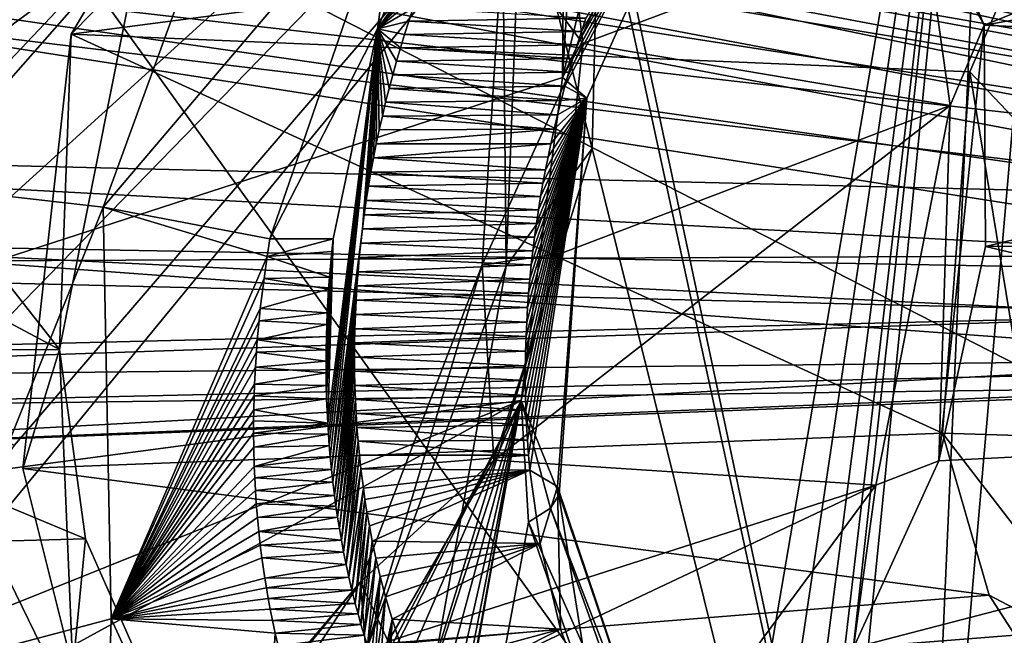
# Model space of a CAD drawing. Header units: metres. Extents: x -150 to 307, y -550 to 84.
# Tile 698 of 1056: x 229.85 to 232.61, y -36.93 to -35.21. Entities that reach past the tile are written whole.
import ezdxf

# ---------------------------------------------------------------- set-up
doc = ezdxf.new("R2010")
doc.units = ezdxf.units.M
doc.layers.add('solid_26006363', color=7, linetype='CONTINUOUS')

msp = doc.modelspace()

# ---------------------------------------------------------------- linework, layer by layer
at = {"layer": 'solid_26006363'}
for points in [[(231.869492, -34.302673, 910.336304), (231.371857, -35.372444, 910.072754), (235.639847, -17.84992, 911.454834)], [(231.84433, -27.863827, 908.939453), (235.639847, -17.84992, 911.454834), (231.371857, -35.372444, 910.072754)], [(217.861282, -31.332376, 929.892578), (222.933762, -25.20709, 934.411987), (234.007233, -40.604111, 938.986267)], [(222.933762, -25.20709, 934.411987), (239.24942, -32.170811, 943.65686), (234.007233, -40.604111, 938.986267)], [(231.426682, -28.987791, 908.722595), (231.84433, -27.863827, 908.939453), (231.371857, -35.372444, 910.072754)], [(231.426682, -28.987791, 908.722595), (231.371857, -35.372444, 910.072754), (226.727982, -36.878304, 905.749329)], [(230.698288, -29.728632, 908.116272), (231.426682, -28.987791, 908.722595), (226.727982, -36.878304, 905.749329)], [(229.845963, -29.904922, 907.276306), (230.698288, -29.728632, 908.116272), (226.727982, -36.878304, 905.749329)], [(228.498611, -34.055008, 939.407898), (234.736954, -37.248657, 943.316956), (231.438416, -31.130194, 941.791016)], [(231.438416, -31.130194, 941.791016), (234.736954, -37.248657, 943.316956), (237.347733, -33.23772, 945.507507)], [(217.861282, -31.332376, 929.892578), (234.007233, -40.604111, 938.986267), (227.753754, -47.453865, 933.414612)], [(232.360931, -38.605034, 921.510437), (235.084991, -32.318962, 923.052429), (235.075317, -31.94997, 922.965454)], [(232.879974, -32.608459, 920.666809), (232.360931, -38.605034, 921.510437), (235.075317, -31.94997, 922.965454)], [(232.360931, -38.605034, 921.510437), (235.603287, -32.062477, 923.587646), (235.084991, -32.318962, 923.052429)], [(232.360931, -38.605034, 921.510437), (235.336304, -37.341084, 924.449707), (235.603287, -32.062477, 923.587646)], [(231.343414, -34.077686, 917.101318), (233.799393, -32.092796, 919.31781), (232.912109, -41.441948, 920.615417)], [(232.879974, -32.608459, 920.666809), (232.600922, -33.188404, 920.490295), (232.360931, -38.605034, 921.510437)], [(229.14238, -35.182236, 917.238953), (229.0047, -35.835217, 917.253357), (232.600922, -33.188404, 920.490295)], [(229.403458, -36.092846, 917.738953), (232.600922, -33.188404, 920.490295), (229.0047, -35.835217, 917.253357)], [(229.094345, -37.459606, 917.757507), (230.987671, -42.624729, 921.137268), (232.600922, -33.188404, 920.490295)], [(229.839142, -36.401482, 918.277466), (229.094345, -37.459606, 917.757507), (232.600922, -33.188404, 920.490295)], [(229.403458, -36.092846, 917.738953), (229.62204, -36.247643, 918.008972), (232.600922, -33.188404, 920.490295)], [(229.62204, -36.247643, 918.008972), (229.839142, -36.401482, 918.277466), (232.600922, -33.188404, 920.490295)], [(230.987671, -42.624729, 921.137268), (231.185806, -42.70142, 921.365356), (232.600922, -33.188404, 920.490295)], [(231.185806, -42.70142, 921.365356), (231.343155, -42.869919, 921.576111), (232.600922, -33.188404, 920.490295)], [(231.343155, -42.869919, 921.576111), (231.442978, -43.113304, 921.747986), (232.600922, -33.188404, 920.490295)], [(231.442978, -43.113304, 921.747986), (231.473755, -43.403633, 921.861511), (232.600922, -33.188404, 920.490295)], [(231.473755, -43.403633, 921.861511), (231.451523, -44.754002, 922.224731), (232.600922, -33.188404, 920.490295)], [(232.360931, -38.605034, 921.510437), (232.600922, -33.188404, 920.490295), (231.451523, -44.754002, 922.224731)], [(225.348648, -36.501453, 936.819702), (231.761322, -40.752106, 940.794189), (228.498611, -34.055008, 939.407898)], [(228.498611, -34.055008, 939.407898), (231.761322, -40.752106, 940.794189), (234.736954, -37.248657, 943.316956)], [(231.473267, -34.801811, 917.409729), (231.343414, -34.077686, 917.101318), (232.912109, -41.441948, 920.615417)], [(232.134827, -34.237591, 914.280457), (232.380447, -34.922112, 914.702332), (232.549835, -35.226288, 914.954773)], [(234.341766, -34.507889, 911.585999), (232.134827, -34.237591, 914.280457), (232.549835, -35.226288, 914.954773)], [(229.959213, -34.353649, 911.524048), (229.504913, -34.256084, 911.228943), (229.118317, -35.659027, 911.168457)], [(233.526657, -35.392544, 911.003296), (228.576111, -34.2999, 916.42804), (228.109055, -34.447243, 915.971375)], [(233.650238, -35.396564, 911.113403), (228.801376, -34.387478, 916.687012), (228.576111, -34.2999, 916.42804)], [(233.650238, -35.396564, 911.113403), (228.576111, -34.2999, 916.42804), (233.526657, -35.392544, 911.003296)], [(231.900482, -34.413273, 910.46991), (231.371857, -35.372444, 910.072754), (231.869492, -34.302673, 910.336304)], [(230.554581, -34.320114, 912.631592), (229.998917, -35.252033, 912.274353), (230.177307, -35.069508, 912.415955)], [(232.708023, -34.896206, 910.003174), (229.998917, -35.252033, 912.274353), (230.554581, -34.320114, 912.631592)], [(229.959213, -34.353649, 911.524048), (229.118317, -35.659027, 911.168457), (229.499619, -35.671127, 911.414124)], [(230.494171, -34.61874, 911.496521), (229.959213, -34.353649, 911.524048), (229.499619, -35.671127, 911.414124)], [(233.763214, -35.464802, 911.214111), (228.981888, -34.578247, 916.923523), (228.801376, -34.387478, 916.687012)], [(233.763214, -35.464802, 911.214111), (228.801376, -34.387478, 916.687012), (233.650238, -35.396564, 911.113403)], [(231.900482, -34.413273, 910.46991), (231.439407, -35.430164, 910.246948), (231.371857, -35.372444, 910.072754)], [(231.378296, -35.397293, 910.468933), (231.439407, -35.430164, 910.246948), (231.900482, -34.413273, 910.46991)], [(231.389282, -35.3582, 910.469666), (231.378296, -35.397293, 910.468933), (231.900482, -34.413273, 910.46991)], [(231.400665, -35.31958, 910.470947), (231.389282, -35.3582, 910.469666), (231.900482, -34.413273, 910.46991)], [(231.41243, -35.281513, 910.472839), (231.400665, -35.31958, 910.470947), (231.900482, -34.413273, 910.46991)], [(231.42453, -35.244019, 910.47522), (231.41243, -35.281513, 910.472839), (231.900482, -34.413273, 910.46991)], [(231.436966, -35.207096, 910.478149), (231.42453, -35.244019, 910.47522), (231.900482, -34.413273, 910.46991)], [(233.414322, -35.444252, 910.903259), (228.109055, -34.447243, 915.971375), (228.001953, -34.544315, 915.882446)], [(233.526657, -35.392544, 911.003296), (228.109055, -34.447243, 915.971375), (233.414322, -35.444252, 910.903259)], [(234.572403, -34.868893, 911.882935), (234.341766, -34.507889, 911.585999), (232.549835, -35.226288, 914.954773)], [(233.325592, -35.552551, 910.824158), (228.001953, -34.544315, 915.882446), (227.760101, -34.91135, 915.717896)], [(233.325592, -35.552551, 910.824158), (233.414322, -35.444252, 910.903259), (228.001953, -34.544315, 915.882446)], [(233.851059, -35.593338, 911.292358), (229.099884, -34.8531, 917.114441), (228.981888, -34.578247, 916.923523)], [(233.851059, -35.593338, 911.292358), (228.981888, -34.578247, 916.923523), (233.763214, -35.464802, 911.214111)], [(230.494171, -34.61874, 911.496521), (229.499619, -35.671127, 911.414124), (229.565628, -35.675949, 911.435425)], [(230.494171, -34.61874, 911.496521), (229.565628, -35.675949, 911.435425), (230.088531, -35.734924, 911.442017)], [(230.923035, -34.753609, 911.183105), (230.494171, -34.61874, 911.496521), (230.088531, -35.734924, 911.442017)], [(231.05983, -34.730911, 911.056824), (230.854599, -35.236591, 910.964417), (231.022476, -34.999897, 911.082153)], [(230.923035, -34.753609, 911.183105), (230.854599, -35.236591, 910.964417), (231.05983, -34.730911, 911.056824)], [(231.204391, -34.975941, 916.549377), (231.428665, -35.277908, 916.168457), (231.363388, -34.732685, 915.9198)], [(232.380447, -34.922112, 914.702332), (231.363388, -34.732685, 915.9198), (231.428665, -35.277908, 916.168457)], [(230.923035, -34.753609, 911.183105), (230.088531, -35.734924, 911.442017), (230.554199, -35.823559, 911.16626)], [(230.923035, -34.753609, 911.183105), (230.554199, -35.823559, 911.16626), (230.854599, -35.236591, 910.964417)], [(231.204391, -34.975941, 916.549377), (231.25563, -34.788807, 917.064026), (231.213791, -35.900307, 917.309692)], [(231.213791, -35.900307, 917.309692), (231.25563, -34.788807, 917.064026), (231.453949, -35.571583, 917.572388)], [(231.25563, -34.788807, 917.064026), (231.473267, -34.801811, 917.409729), (231.453949, -35.571583, 917.572388)], [(231.453949, -35.571583, 917.572388), (231.473267, -34.801811, 917.409729), (232.912109, -41.441948, 920.615417)], [(233.894226, -35.757023, 911.330811), (229.14238, -35.182236, 917.238953), (229.099884, -34.8531, 917.114441)], [(233.894226, -35.757023, 911.330811), (229.099884, -34.8531, 917.114441), (233.851059, -35.593338, 911.292358)], [(234.572403, -34.868893, 911.882935), (232.549835, -35.226288, 914.954773), (234.702042, -35.325832, 912.094543)], [(232.708023, -34.896206, 910.003174), (232.509064, -35.356766, 909.884216), (229.998917, -35.252033, 912.274353)], [(232.730865, -35.590942, 909.75647), (232.509064, -35.356766, 909.884216), (232.708023, -34.896206, 910.003174)], [(233.268509, -35.702644, 910.773315), (227.760101, -34.91135, 915.717896), (227.62114, -35.566055, 915.733826)], [(233.325592, -35.552551, 910.824158), (227.760101, -34.91135, 915.717896), (233.268509, -35.702644, 910.773315)], [(232.454987, -35.45137, 914.907532), (232.380447, -34.922112, 914.702332), (231.428665, -35.277908, 916.168457)], [(232.549835, -35.226288, 914.954773), (232.380447, -34.922112, 914.702332), (232.454987, -35.45137, 914.907532)], [(229.965668, -36.132553, 912.455933), (228.845215, -35.534805, 913.395508), (229.04129, -34.951302, 913.412231)], [(230.177307, -35.069508, 912.415955), (229.965668, -36.132553, 912.455933), (229.04129, -34.951302, 913.412231)], [(231.204391, -34.975941, 916.549377), (231.213791, -35.900307, 917.309692), (231.147293, -35.896561, 916.763733)], [(231.204391, -34.975941, 916.549377), (231.147293, -35.896561, 916.763733), (231.428665, -35.277908, 916.168457)], [(230.854599, -35.236591, 910.964417), (231.008087, -35.034935, 911.075562), (231.022476, -34.999897, 911.082153)], [(230.854599, -35.236591, 910.964417), (230.99411, -35.070332, 911.069458), (231.008087, -35.034935, 911.075562)], [(229.998917, -35.252033, 912.274353), (229.965668, -36.132553, 912.455933), (230.177307, -35.069508, 912.415955)], [(230.854599, -35.236591, 910.964417), (230.980515, -35.106079, 911.063904), (230.99411, -35.070332, 911.069458)], [(230.854599, -35.236591, 910.964417), (230.967316, -35.14217, 911.058899), (230.980515, -35.106079, 911.063904)], [(230.854599, -35.236591, 910.964417), (230.954544, -35.178593, 911.054321), (230.967316, -35.14217, 911.058899)], [(233.885986, -35.92379, 911.323486), (229.0047, -35.835217, 917.253357), (229.14238, -35.182236, 917.238953)], [(233.885986, -35.92379, 911.323486), (229.14238, -35.182236, 917.238953), (233.894226, -35.757023, 911.330811)], [(230.854599, -35.236591, 910.964417), (230.9422, -35.215343, 911.050354), (230.954544, -35.178593, 911.054321)], [(230.954544, -35.178593, 911.054321), (230.9422, -35.215343, 911.050354), (231.436966, -35.207096, 910.478149)], [(230.9422, -35.215343, 911.050354), (231.42453, -35.244019, 910.47522), (231.436966, -35.207096, 910.478149)], [(230.554199, -35.823559, 911.16626), (230.730682, -35.823586, 910.978516), (230.854599, -35.236591, 910.964417)], [(230.854599, -35.236591, 910.964417), (230.715424, -36.338905, 911.089844), (230.717316, -36.369358, 911.099365)], [(230.854599, -35.236591, 910.964417), (230.730682, -35.823586, 910.978516), (230.715424, -36.338905, 911.089844)], [(230.854599, -35.236591, 910.964417), (230.717316, -36.369358, 911.099365), (230.71962, -36.40102, 911.109619)], [(230.854599, -35.236591, 910.964417), (230.71962, -36.40102, 911.109619), (230.722427, -36.43396, 911.120728)], [(230.854599, -35.236591, 910.964417), (230.722427, -36.43396, 911.120728), (230.725754, -36.468239, 911.13269)], [(230.854599, -35.236591, 910.964417), (230.725754, -36.468239, 911.13269), (230.812454, -35.79594, 911.05658)], [(230.854599, -35.236591, 910.964417), (230.812454, -35.79594, 911.05658), (230.817612, -35.756165, 911.052185)], [(230.854599, -35.236591, 910.964417), (230.817612, -35.756165, 911.052185), (230.823303, -35.716431, 911.048401)], [(230.854599, -35.236591, 910.964417), (230.823303, -35.716431, 911.048401), (230.829514, -35.676765, 911.045166)], [(230.854599, -35.236591, 910.964417), (230.829514, -35.676765, 911.045166), (230.836243, -35.637199, 911.04248)], [(230.854599, -35.236591, 910.964417), (230.836243, -35.637199, 911.04248), (230.843491, -35.597767, 911.040405)], [(230.854599, -35.236591, 910.964417), (230.843491, -35.597767, 911.040405), (230.851242, -35.558487, 911.038879)], [(230.854599, -35.236591, 910.964417), (230.851242, -35.558487, 911.038879), (230.859467, -35.519398, 911.037964)], [(230.854599, -35.236591, 910.964417), (230.930283, -35.252403, 911.046875), (230.9422, -35.215343, 911.050354)], [(230.854599, -35.236591, 910.964417), (230.859467, -35.519398, 911.037964), (230.868195, -35.480522, 911.037537)], [(230.854599, -35.236591, 910.964417), (230.868195, -35.480522, 911.037537), (230.87738, -35.441887, 911.03772)], [(230.854599, -35.236591, 910.964417), (230.87738, -35.441887, 911.03772), (230.887054, -35.403484, 911.038452)], [(230.854599, -35.236591, 910.964417), (230.887054, -35.403484, 911.038452), (230.897171, -35.365318, 911.039734)], [(230.854599, -35.236591, 910.964417), (230.897171, -35.365318, 911.039734), (230.907761, -35.327408, 911.041565)], [(230.854599, -35.236591, 910.964417), (230.907761, -35.327408, 911.041565), (230.918793, -35.289764, 911.043945)], [(230.854599, -35.236591, 910.964417), (230.918793, -35.289764, 911.043945), (230.930283, -35.252403, 911.046875)], [(230.9422, -35.215343, 911.050354), (230.930283, -35.252403, 911.046875), (231.42453, -35.244019, 910.47522)], [(232.422531, -36.443939, 915.11377), (232.549835, -35.226288, 914.954773), (232.454987, -35.45137, 914.907532)], [(232.422531, -36.443939, 915.11377), (232.553162, -35.844788, 915.106628), (232.549835, -35.226288, 914.954773)], [(234.702042, -35.325832, 912.094543), (232.549835, -35.226288, 914.954773), (232.553162, -35.844788, 915.106628)], [(229.998917, -35.252033, 912.274353), (229.863831, -36.465698, 912.433289), (229.965668, -36.132553, 912.455933)], [(232.433517, -36.367077, 909.989624), (229.863831, -36.465698, 912.433289), (229.998917, -35.252033, 912.274353)], [(232.509064, -35.356766, 909.884216), (232.433517, -36.367077, 909.989624), (229.998917, -35.252033, 912.274353)], [(230.930283, -35.252403, 911.046875), (230.918793, -35.289764, 911.043945), (231.41243, -35.281513, 910.472839)], [(230.930283, -35.252403, 911.046875), (231.41243, -35.281513, 910.472839), (231.42453, -35.244019, 910.47522)], [(230.918793, -35.289764, 911.043945), (230.907761, -35.327408, 911.041565), (231.400665, -35.31958, 910.470947)], [(230.918793, -35.289764, 911.043945), (231.400665, -35.31958, 910.470947), (231.41243, -35.281513, 910.472839)], [(231.147293, -35.896561, 916.763733), (231.366806, -35.864548, 916.290527), (231.428665, -35.277908, 916.168457)], [(232.454987, -35.45137, 914.907532), (231.428665, -35.277908, 916.168457), (231.366806, -35.864548, 916.290527)], [(230.907761, -35.327408, 911.041565), (231.389282, -35.3582, 910.469666), (231.400665, -35.31958, 910.470947)], [(230.907761, -35.327408, 911.041565), (230.897171, -35.365318, 911.039734), (231.389282, -35.3582, 910.469666)], [(234.719131, -35.828369, 912.200745), (234.702042, -35.325832, 912.094543), (232.553162, -35.844788, 915.106628)], [(231.371857, -35.372444, 910.072754), (231.25618, -36.275673, 910.173462), (226.727982, -36.878304, 905.749329)], [(230.897171, -35.365318, 911.039734), (230.887054, -35.403484, 911.038452), (231.378296, -35.397293, 910.468933)], [(230.897171, -35.365318, 911.039734), (231.378296, -35.397293, 910.468933), (231.389282, -35.3582, 910.469666)], [(231.439407, -35.430164, 910.246948), (231.25618, -36.275673, 910.173462), (231.371857, -35.372444, 910.072754)], [(232.675934, -36.374348, 909.891235), (232.433517, -36.367077, 909.989624), (232.509064, -35.356766, 909.884216)], [(232.730865, -35.590942, 909.75647), (232.675934, -36.374348, 909.891235), (232.509064, -35.356766, 909.884216)], [(230.887054, -35.403484, 911.038452), (230.87738, -35.441887, 911.03772), (231.367737, -35.436855, 910.468811)], [(230.887054, -35.403484, 911.038452), (231.367737, -35.436855, 910.468811), (231.378296, -35.397293, 910.468933)], [(231.378296, -35.397293, 910.468933), (231.367737, -35.436855, 910.468811), (231.439407, -35.430164, 910.246948)], [(231.439407, -35.430164, 910.246948), (231.361862, -36.537846, 910.460999), (231.25618, -36.275673, 910.173462)], [(231.267593, -36.219814, 910.584412), (231.268097, -36.261211, 910.596802), (231.439407, -35.430164, 910.246948)], [(231.2677, -36.1786, 910.572754), (231.267593, -36.219814, 910.584412), (231.439407, -35.430164, 910.246948)], [(231.268387, -36.137589, 910.561707), (231.2677, -36.1786, 910.572754), (231.439407, -35.430164, 910.246948)], [(231.268097, -36.261211, 910.596802), (231.269211, -36.302776, 910.609924), (231.439407, -35.430164, 910.246948)], [(231.269638, -36.096798, 910.551392), (231.268387, -36.137589, 910.561707), (231.439407, -35.430164, 910.246948)], [(231.269211, -36.302776, 910.609924), (231.27095, -36.344479, 910.623779), (231.439407, -35.430164, 910.246948)], [(231.271454, -36.056244, 910.541748), (231.269638, -36.096798, 910.551392), (231.439407, -35.430164, 910.246948)], [(231.27095, -36.344479, 910.623779), (231.273346, -36.386307, 910.638306), (231.439407, -35.430164, 910.246948)], [(231.273804, -36.015949, 910.532776), (231.271454, -36.056244, 910.541748), (231.439407, -35.430164, 910.246948)], [(231.273346, -36.386307, 910.638306), (231.276398, -36.428234, 910.653625), (231.439407, -35.430164, 910.246948)], [(231.276688, -35.975925, 910.524414), (231.273804, -36.015949, 910.532776), (231.439407, -35.430164, 910.246948)], [(231.276398, -36.428234, 910.653625), (231.280121, -36.470238, 910.669739), (231.439407, -35.430164, 910.246948)], [(231.280075, -35.936188, 910.516724), (231.276688, -35.975925, 910.524414), (231.439407, -35.430164, 910.246948)], [(231.283951, -35.896755, 910.509644), (231.280075, -35.936188, 910.516724), (231.439407, -35.430164, 910.246948)], [(231.357697, -36.516037, 910.521301), (231.439407, -35.430164, 910.246948), (231.280121, -36.470238, 910.669739)], [(231.288315, -35.857639, 910.503174), (231.283951, -35.896755, 910.509644), (231.439407, -35.430164, 910.246948)], [(231.293152, -35.818893, 910.497314), (231.288315, -35.857639, 910.503174), (231.439407, -35.430164, 910.246948)], [(231.298416, -35.780533, 910.492065), (231.293152, -35.818893, 910.497314), (231.439407, -35.430164, 910.246948)], [(231.304123, -35.742558, 910.487366), (231.298416, -35.780533, 910.492065), (231.439407, -35.430164, 910.246948)], [(231.310257, -35.704971, 910.483215), (231.304123, -35.742558, 910.487366), (231.439407, -35.430164, 910.246948)], [(231.316772, -35.667767, 910.479675), (231.310257, -35.704971, 910.483215), (231.439407, -35.430164, 910.246948)], [(231.3237, -35.630943, 910.476624), (231.316772, -35.667767, 910.479675), (231.439407, -35.430164, 910.246948)], [(231.330994, -35.594501, 910.47406), (231.3237, -35.630943, 910.476624), (231.439407, -35.430164, 910.246948)], [(231.338654, -35.558437, 910.472046), (231.330994, -35.594501, 910.47406), (231.439407, -35.430164, 910.246948)], [(231.347885, -35.517422, 910.470337), (231.338654, -35.558437, 910.472046), (231.439407, -35.430164, 910.246948)], [(231.35759, -35.476898, 910.469238), (231.347885, -35.517422, 910.470337), (231.439407, -35.430164, 910.246948)], [(231.367737, -35.436855, 910.468811), (231.35759, -35.476898, 910.469238), (231.439407, -35.430164, 910.246948)], [(231.357697, -36.516037, 910.521301), (231.361862, -36.537846, 910.460999), (231.439407, -35.430164, 910.246948)], [(230.87738, -35.441887, 911.03772), (230.868195, -35.480522, 911.037537), (231.35759, -35.476898, 910.469238)], [(230.87738, -35.441887, 911.03772), (231.35759, -35.476898, 910.469238), (231.367737, -35.436855, 910.468811)], [(232.454987, -35.45137, 914.907532), (231.366806, -35.864548, 916.290527), (231.180054, -36.442322, 916.273743)], [(232.246918, -36.511719, 914.944336), (232.454987, -35.45137, 914.907532), (231.180054, -36.442322, 916.273743)], [(232.422531, -36.443939, 915.11377), (232.454987, -35.45137, 914.907532), (232.246918, -36.511719, 914.944336)], [(230.868195, -35.480522, 911.037537), (230.859467, -35.519398, 911.037964), (231.347885, -35.517422, 910.470337)], [(230.868195, -35.480522, 911.037537), (231.347885, -35.517422, 910.470337), (231.35759, -35.476898, 910.469238)], [(229.965668, -36.132553, 912.455933), (228.774872, -36.135345, 913.525757), (228.845215, -35.534805, 913.395508)], [(230.851242, -35.558487, 911.038879), (231.338654, -35.558437, 910.472046), (231.347885, -35.517422, 910.470337)], [(230.859467, -35.519398, 911.037964), (230.851242, -35.558487, 911.038879), (231.347885, -35.517422, 910.470337)], [(233.260269, -35.869411, 910.765991), (227.62114, -35.566055, 915.733826), (227.663132, -35.894882, 915.859497)], [(233.268509, -35.702644, 910.773315), (227.62114, -35.566055, 915.733826), (233.260269, -35.869411, 910.765991)], [(230.843491, -35.597767, 911.040405), (231.330994, -35.594501, 910.47406), (231.338654, -35.558437, 910.472046)], [(230.851242, -35.558487, 911.038879), (230.843491, -35.597767, 911.040405), (231.338654, -35.558437, 910.472046)], [(230.843491, -35.597767, 911.040405), (231.3237, -35.630943, 910.476624), (231.330994, -35.594501, 910.47406)], [(231.01796, -36.993629, 917.457214), (231.453949, -35.571583, 917.572388), (232.912109, -41.441948, 920.615417)], [(231.213791, -35.900307, 917.309692), (231.453949, -35.571583, 917.572388), (231.01796, -36.993629, 917.457214)], [(230.843491, -35.597767, 911.040405), (230.836243, -35.637199, 911.04248), (231.3237, -35.630943, 910.476624)], [(230.836243, -35.637199, 911.04248), (230.829514, -35.676765, 911.045166), (231.316772, -35.667767, 910.479675)], [(230.836243, -35.637199, 911.04248), (231.316772, -35.667767, 910.479675), (231.3237, -35.630943, 910.476624)], [(230.088531, -35.734924, 911.442017), (229.565628, -35.675949, 911.435425), (229.568573, -37.02932, 911.842712)], [(230.829514, -35.676765, 911.045166), (230.823303, -35.716431, 911.048401), (231.310257, -35.704971, 910.483215)], [(230.829514, -35.676765, 911.045166), (231.310257, -35.704971, 910.483215), (231.316772, -35.667767, 910.479675)], [(230.823303, -35.716431, 911.048401), (231.304123, -35.742558, 910.487366), (231.310257, -35.704971, 910.483215)], [(230.823303, -35.716431, 911.048401), (230.817612, -35.756165, 911.052185), (231.304123, -35.742558, 910.487366)], [(230.088531, -35.734924, 911.442017), (229.568573, -37.02932, 911.842712), (230.110199, -36.885479, 911.82843)], [(230.088531, -35.734924, 911.442017), (230.546234, -35.872738, 911.176086), (230.554199, -35.823559, 911.16626)], [(230.088531, -35.734924, 911.442017), (230.110199, -36.885479, 911.82843), (230.546234, -35.872738, 911.176086)], [(230.817612, -35.756165, 911.052185), (230.812454, -35.79594, 911.05658), (231.298416, -35.780533, 910.492065)], [(230.817612, -35.756165, 911.052185), (231.298416, -35.780533, 910.492065), (231.304123, -35.742558, 910.487366)], [(230.812454, -35.79594, 911.05658), (231.293152, -35.818893, 910.497314), (231.298416, -35.780533, 910.492065)], [(230.725754, -36.468239, 911.13269), (230.807831, -35.835773, 911.061523), (230.812454, -35.79594, 911.05658)], [(230.812454, -35.79594, 911.05658), (230.807831, -35.835773, 911.061523), (231.293152, -35.818893, 910.497314)], [(233.740173, -36.182186, 911.193542), (228.656845, -36.298149, 917.002075), (229.0047, -35.835217, 917.253357)], [(233.828903, -36.073887, 911.272583), (229.0047, -35.835217, 917.253357), (233.885986, -35.92379, 911.323486)], [(233.740173, -36.182186, 911.193542), (229.0047, -35.835217, 917.253357), (233.828903, -36.073887, 911.272583)], [(230.554199, -35.823559, 911.16626), (230.546234, -35.872738, 911.176086), (230.730682, -35.823586, 910.978516)], [(230.546234, -35.872738, 911.176086), (230.726807, -35.859352, 910.983276), (230.730682, -35.823586, 910.978516)], [(230.730682, -35.823586, 910.978516), (230.71077, -36.165226, 911.041992), (230.710861, -36.19838, 911.050232)], [(230.730682, -35.823586, 910.978516), (230.710999, -36.133846, 911.034485), (230.71077, -36.165226, 911.041992)], [(230.730682, -35.823586, 910.978516), (230.710861, -36.19838, 911.050232), (230.711365, -36.233429, 911.059448)], [(230.730682, -35.823586, 910.978516), (230.7117, -36.097004, 911.026062), (230.710999, -36.133846, 911.034485)], [(230.730682, -35.823586, 910.978516), (230.711365, -36.233429, 911.059448), (230.712357, -36.270485, 911.069702)], [(230.730682, -35.823586, 910.978516), (230.712753, -36.062664, 911.018677), (230.7117, -36.097004, 911.026062)], [(230.730682, -35.823586, 910.978516), (230.712357, -36.270485, 911.069702), (230.715424, -36.338905, 911.089844)], [(230.730682, -35.823586, 910.978516), (230.714081, -36.030659, 911.012207), (230.712753, -36.062664, 911.018677)], [(230.730682, -35.823586, 910.978516), (230.717911, -35.964096, 910.999756), (230.714081, -36.030659, 911.012207)], [(230.730682, -35.823586, 910.978516), (230.720367, -35.930641, 910.99408), (230.717911, -35.964096, 910.999756)], [(230.730682, -35.823586, 910.978516), (230.726807, -35.859352, 910.983276), (230.720367, -35.930641, 910.99408)], [(230.725754, -36.468239, 911.13269), (230.729675, -36.503899, 911.145691), (230.807831, -35.835773, 911.061523)], [(230.729675, -36.503899, 911.145691), (230.803741, -35.875656, 911.067078), (230.807831, -35.835773, 911.061523)], [(230.807831, -35.835773, 911.061523), (230.803741, -35.875656, 911.067078), (231.288315, -35.857639, 910.503174)], [(230.807831, -35.835773, 911.061523), (231.288315, -35.857639, 910.503174), (231.293152, -35.818893, 910.497314)], [(234.623413, -36.332424, 912.194092), (232.553162, -35.844788, 915.106628), (232.422531, -36.443939, 915.11377)], [(234.623413, -36.332424, 912.194092), (234.719131, -35.828369, 912.200745), (232.553162, -35.844788, 915.106628)], [(233.260269, -35.869411, 910.765991), (227.663132, -35.894882, 915.859497), (233.303436, -36.0331, 910.804443)], [(230.546234, -35.872738, 911.176086), (230.720367, -35.930641, 910.99408), (230.726807, -35.859352, 910.983276)], [(230.803741, -35.875656, 911.067078), (231.283951, -35.896755, 910.509644), (231.288315, -35.857639, 910.503174)], [(231.147293, -35.896561, 916.763733), (231.180054, -36.442322, 916.273743), (231.366806, -35.864548, 916.290527)], [(233.303436, -36.0331, 910.804443), (227.663132, -35.894882, 915.859497), (227.780731, -36.169231, 916.051086)], [(230.110199, -36.885479, 911.82843), (230.537506, -35.934139, 911.189087), (230.546234, -35.872738, 911.176086)], [(230.546234, -35.872738, 911.176086), (230.537506, -35.934139, 911.189087), (230.720367, -35.930641, 910.99408)], [(230.729675, -36.503899, 911.145691), (230.800186, -35.915573, 911.073181), (230.803741, -35.875656, 911.067078)], [(230.803741, -35.875656, 911.067078), (230.800186, -35.915573, 911.073181), (231.283951, -35.896755, 910.509644)], [(230.800186, -35.915573, 911.073181), (231.280075, -35.936188, 910.516724), (231.283951, -35.896755, 910.509644)], [(231.147293, -35.896561, 916.763733), (230.822418, -36.976944, 917.176697), (230.807037, -36.782589, 916.662415)], [(231.147293, -35.896561, 916.763733), (230.807037, -36.782589, 916.662415), (231.180054, -36.442322, 916.273743)], [(231.147293, -35.896561, 916.763733), (231.213791, -35.900307, 917.309692), (230.822418, -36.976944, 917.176697)], [(230.729675, -36.503899, 911.145691), (230.79718, -35.955498, 911.079834), (230.800186, -35.915573, 911.073181)], [(230.800186, -35.915573, 911.073181), (230.79718, -35.955498, 911.079834), (231.280075, -35.936188, 910.516724)], [(230.822418, -36.976944, 917.176697), (231.213791, -35.900307, 917.309692), (231.01796, -36.993629, 917.457214)], [(230.110199, -36.885479, 911.82843), (230.527084, -36.018864, 911.209595), (230.537506, -35.934139, 911.189087)], [(230.537506, -35.934139, 911.189087), (230.527084, -36.018864, 911.209595), (230.717911, -35.964096, 910.999756)], [(230.537506, -35.934139, 911.189087), (230.717911, -35.964096, 910.999756), (230.720367, -35.930641, 910.99408)], [(230.79718, -35.955498, 911.079834), (231.276688, -35.975925, 910.524414), (231.280075, -35.936188, 910.516724)], [(230.527084, -36.018864, 911.209595), (230.714081, -36.030659, 911.012207), (230.717911, -35.964096, 910.999756)], [(230.729675, -36.503899, 911.145691), (230.734268, -36.540981, 911.159668), (230.79718, -35.955498, 911.079834)], [(230.734268, -36.540981, 911.159668), (230.794724, -35.995407, 911.087097), (230.79718, -35.955498, 911.079834)], [(230.79718, -35.955498, 911.079834), (230.794724, -35.995407, 911.087097), (231.276688, -35.975925, 910.524414)], [(230.794724, -35.995407, 911.087097), (231.273804, -36.015949, 910.532776), (231.276688, -35.975925, 910.524414)], [(230.734268, -36.540981, 911.159668), (230.792801, -36.035275, 911.094971), (230.794724, -35.995407, 911.087097)], [(230.794724, -35.995407, 911.087097), (230.792801, -36.035275, 911.094971), (231.273804, -36.015949, 910.532776)], [(233.303436, -36.0331, 910.804443), (227.780731, -36.169231, 916.051086), (227.81601, -36.219742, 916.10083)], [(233.303436, -36.0331, 910.804443), (227.81601, -36.219742, 916.10083), (233.391281, -36.161636, 910.88269)], [(230.110199, -36.885479, 911.82843), (230.523605, -36.05257, 911.218384), (230.527084, -36.018864, 911.209595)], [(230.527084, -36.018864, 911.209595), (230.523605, -36.05257, 911.218384), (230.714081, -36.030659, 911.012207)], [(230.523605, -36.05257, 911.218384), (230.712753, -36.062664, 911.018677), (230.714081, -36.030659, 911.012207)], [(230.734268, -36.540981, 911.159668), (230.791428, -36.075081, 911.103333), (230.792801, -36.035275, 911.094971)], [(230.792801, -36.035275, 911.094971), (230.791428, -36.075081, 911.103333), (231.271454, -36.056244, 910.541748)], [(230.792801, -36.035275, 911.094971), (231.271454, -36.056244, 910.541748), (231.273804, -36.015949, 910.532776)], [(230.110199, -36.885479, 911.82843), (230.518768, -36.106346, 911.233276), (230.523605, -36.05257, 911.218384)], [(230.523605, -36.05257, 911.218384), (230.518768, -36.106346, 911.233276), (230.712753, -36.062664, 911.018677)], [(230.518768, -36.106346, 911.233276), (230.7117, -36.097004, 911.026062), (230.712753, -36.062664, 911.018677)], [(230.791428, -36.075081, 911.103333), (231.269638, -36.096798, 910.551392), (231.271454, -36.056244, 910.541748)], [(230.734268, -36.540981, 911.159668), (230.790619, -36.114799, 911.112305), (230.791428, -36.075081, 911.103333)], [(230.791428, -36.075081, 911.103333), (230.790619, -36.114799, 911.112305), (231.269638, -36.096798, 910.551392)], [(230.110199, -36.885479, 911.82843), (230.51619, -36.14027, 911.243225), (230.518768, -36.106346, 911.233276)], [(230.518768, -36.106346, 911.233276), (230.51619, -36.14027, 911.243225), (230.710999, -36.133846, 911.034485)], [(230.518768, -36.106346, 911.233276), (230.710999, -36.133846, 911.034485), (230.7117, -36.097004, 911.026062)], [(230.734268, -36.540981, 911.159668), (230.738358, -36.570824, 911.171326), (230.790619, -36.114799, 911.112305)], [(230.738358, -36.570824, 911.171326), (230.790344, -36.154411, 911.121765), (230.790619, -36.114799, 911.112305)], [(230.790619, -36.114799, 911.112305), (230.790344, -36.154411, 911.121765), (231.268387, -36.137589, 910.561707)], [(230.790619, -36.114799, 911.112305), (231.268387, -36.137589, 910.561707), (231.269638, -36.096798, 910.551392)], [(229.965668, -36.132553, 912.455933), (230.038651, -36.662441, 912.664246), (228.774872, -36.135345, 913.525757)], [(230.038651, -36.662441, 912.664246), (228.838745, -36.694656, 913.7901), (228.774872, -36.135345, 913.525757)], [(229.863831, -36.465698, 912.433289), (230.003326, -37.024391, 912.719055), (229.965668, -36.132553, 912.455933)], [(230.003326, -37.024391, 912.719055), (230.038651, -36.662441, 912.664246), (229.965668, -36.132553, 912.455933)], [(230.110199, -36.885479, 911.82843), (230.513489, -36.182137, 911.256042), (230.51619, -36.14027, 911.243225)], [(230.51619, -36.14027, 911.243225), (230.513489, -36.182137, 911.256042), (230.71077, -36.165226, 911.041992)], [(230.51619, -36.14027, 911.243225), (230.71077, -36.165226, 911.041992), (230.710999, -36.133846, 911.034485)], [(230.790344, -36.154411, 911.121765), (231.2677, -36.1786, 910.572754), (231.268387, -36.137589, 910.561707)], [(233.391281, -36.161636, 910.88269), (227.81601, -36.219742, 916.10083), (228.186935, -36.446873, 916.546082)], [(233.391281, -36.161636, 910.88269), (228.186935, -36.446873, 916.546082), (233.504257, -36.229874, 910.983337)], [(230.513489, -36.182137, 911.256042), (230.710861, -36.19838, 911.050232), (230.71077, -36.165226, 911.041992)], [(230.738358, -36.570824, 911.171326), (230.74295, -36.601574, 911.183777), (230.790344, -36.154411, 911.121765)], [(230.74295, -36.601574, 911.183777), (230.790619, -36.193913, 911.131836), (230.790344, -36.154411, 911.121765)], [(230.790344, -36.154411, 911.121765), (230.790619, -36.193913, 911.131836), (231.2677, -36.1786, 910.572754)], [(233.627838, -36.233894, 911.093445), (228.656845, -36.298149, 917.002075), (233.740173, -36.182186, 911.193542)], [(230.110199, -36.885479, 911.82843), (230.511108, -36.229633, 911.271423), (230.513489, -36.182137, 911.256042)], [(230.513489, -36.182137, 911.256042), (230.511108, -36.229633, 911.271423), (230.710861, -36.19838, 911.050232)], [(230.511108, -36.229633, 911.271423), (230.711365, -36.233429, 911.059448), (230.710861, -36.19838, 911.050232)], [(230.74295, -36.601574, 911.183777), (230.791458, -36.233295, 911.142456), (230.790619, -36.193913, 911.131836)], [(230.790619, -36.193913, 911.131836), (231.267593, -36.219814, 910.584412), (231.2677, -36.1786, 910.572754)], [(230.790619, -36.193913, 911.131836), (230.791458, -36.233295, 911.142456), (231.267593, -36.219814, 910.584412)], [(233.504257, -36.229874, 910.983337), (228.186935, -36.446873, 916.546082), (233.627838, -36.233894, 911.093445)], [(230.110199, -36.885479, 911.82843), (230.509888, -36.262524, 911.282532), (230.511108, -36.229633, 911.271423)], [(230.511108, -36.229633, 911.271423), (230.509888, -36.262524, 911.282532), (230.711365, -36.233429, 911.059448)], [(230.791458, -36.233295, 911.142456), (231.268097, -36.261211, 910.596802), (231.267593, -36.219814, 910.584412)], [(233.627838, -36.233894, 911.093445), (228.186935, -36.446873, 916.546082), (228.656845, -36.298149, 917.002075)], [(230.509888, -36.262524, 911.282532), (230.712357, -36.270485, 911.069702), (230.711365, -36.233429, 911.059448)], [(230.74295, -36.601574, 911.183777), (230.748047, -36.633217, 911.19696), (230.791458, -36.233295, 911.142456)], [(230.748047, -36.633217, 911.19696), (230.792847, -36.272545, 911.153625), (230.791458, -36.233295, 911.142456)], [(230.791458, -36.233295, 911.142456), (230.792847, -36.272545, 911.153625), (231.268097, -36.261211, 910.596802)], [(226.391052, -45.484135, 907.843811), (226.872849, -38.670654, 906.356873), (231.25618, -36.275673, 910.173462)], [(227.039246, -44.554688, 908.196045), (226.391052, -45.484135, 907.843811), (231.25618, -36.275673, 910.173462)], [(226.950455, -38.002647, 906.257813), (226.727982, -36.878304, 905.749329), (231.25618, -36.275673, 910.173462)], [(226.872849, -38.670654, 906.356873), (226.950455, -38.002647, 906.257813), (231.25618, -36.275673, 910.173462)], [(227.868835, -44.087914, 908.876892), (227.039246, -44.554688, 908.196045), (231.25618, -36.275673, 910.173462)], [(228.690247, -44.201935, 909.730957), (227.868835, -44.087914, 908.876892), (231.25618, -36.275673, 910.173462)], [(229.034897, -44.486755, 910.162231), (228.690247, -44.201935, 909.730957), (231.25618, -36.275673, 910.173462)], [(229.299667, -44.915443, 910.557983), (229.034897, -44.486755, 910.162231), (231.25618, -36.275673, 910.173462)], [(229.459808, -45.455326, 910.883789), (229.299667, -44.915443, 910.557983), (231.25618, -36.275673, 910.173462)], [(229.402374, -46.725128, 911.220459), (231.25618, -36.275673, 910.173462), (231.276428, -36.615124, 910.278625)], [(229.402374, -46.725128, 911.220459), (229.496521, -46.039883, 911.101013), (231.25618, -36.275673, 910.173462)], [(229.496521, -46.039883, 911.101013), (229.459808, -45.455326, 910.883789), (231.25618, -36.275673, 910.173462)], [(230.110199, -36.885479, 911.82843), (230.508896, -36.301769, 911.296326), (230.509888, -36.262524, 911.282532)], [(230.509888, -36.262524, 911.282532), (230.508896, -36.301769, 911.296326), (230.712357, -36.270485, 911.069702)], [(230.508896, -36.301769, 911.296326), (230.715424, -36.338905, 911.089844), (230.712357, -36.270485, 911.069702)], [(230.748047, -36.633217, 911.19696), (230.753738, -36.665806, 911.21106), (230.792847, -36.272545, 911.153625)], [(230.753738, -36.665806, 911.21106), (230.794769, -36.311646, 911.165344), (230.792847, -36.272545, 911.153625)], [(230.792847, -36.272545, 911.153625), (231.269211, -36.302776, 910.609924), (231.268097, -36.261211, 910.596802)], [(230.792847, -36.272545, 911.153625), (230.794769, -36.311646, 911.165344), (231.269211, -36.302776, 910.609924)], [(231.338165, -36.576714, 910.36322), (231.276428, -36.615124, 910.278625), (231.25618, -36.275673, 910.173462)], [(231.361862, -36.537846, 910.460999), (231.338165, -36.576714, 910.36322), (231.25618, -36.275673, 910.173462)], [(230.110199, -36.885479, 911.82843), (230.508484, -36.3321, 911.307373), (230.508896, -36.301769, 911.296326)], [(230.508896, -36.301769, 911.296326), (230.508484, -36.3321, 911.307373), (230.715424, -36.338905, 911.089844)], [(230.753738, -36.665806, 911.21106), (230.797272, -36.350578, 911.177551), (230.794769, -36.311646, 911.165344)], [(230.794769, -36.311646, 911.165344), (231.27095, -36.344479, 910.623779), (231.269211, -36.302776, 910.609924)], [(230.794769, -36.311646, 911.165344), (230.797272, -36.350578, 911.177551), (231.27095, -36.344479, 910.623779)], [(230.110199, -36.885479, 911.82843), (230.508377, -36.366379, 911.320251), (230.508484, -36.3321, 911.307373)], [(230.508484, -36.3321, 911.307373), (230.508377, -36.366379, 911.320251), (230.715424, -36.338905, 911.089844)], [(230.508377, -36.366379, 911.320251), (230.717316, -36.369358, 911.099365), (230.715424, -36.338905, 911.089844)], [(234.623413, -36.332424, 912.194092), (232.422531, -36.443939, 915.11377), (232.184952, -36.966801, 914.991455)], [(234.423828, -36.790577, 912.074402), (234.623413, -36.332424, 912.194092), (232.184952, -36.966801, 914.991455)], [(232.433517, -36.367077, 909.989624), (232.563705, -36.819794, 910.202759), (229.863831, -36.465698, 912.433289)], [(230.110199, -36.885479, 911.82843), (230.508774, -36.405685, 911.335632), (230.508377, -36.366379, 911.320251)], [(230.508377, -36.366379, 911.320251), (230.508774, -36.405685, 911.335632), (230.717316, -36.369358, 911.099365)], [(230.652115, -53.809216, 914.828247), (234.43985, -36.367012, 913.53833), (233.744186, -44.216633, 914.893311)], [(230.652115, -53.809216, 914.828247), (233.944229, -37.43895, 913.276123), (234.43985, -36.367012, 913.53833)], [(230.753738, -36.665806, 911.21106), (230.760056, -36.699333, 911.226013), (230.797272, -36.350578, 911.177551)], [(230.760056, -36.699333, 911.226013), (230.800308, -36.389336, 911.190369), (230.797272, -36.350578, 911.177551)], [(230.797272, -36.350578, 911.177551), (231.273346, -36.386307, 910.638306), (231.27095, -36.344479, 910.623779)], [(230.797272, -36.350578, 911.177551), (230.800308, -36.389336, 911.190369), (231.273346, -36.386307, 910.638306)], [(232.931259, -37.013432, 910.28009), (232.563705, -36.819794, 910.202759), (232.433517, -36.367077, 909.989624)], [(232.931259, -37.013432, 910.28009), (232.433517, -36.367077, 909.989624), (232.675934, -36.374348, 909.891235)], [(230.508774, -36.405685, 911.335632), (230.71962, -36.40102, 911.109619), (230.717316, -36.369358, 911.099365)], [(230.760056, -36.699333, 911.226013), (230.767014, -36.733818, 911.241821), (230.800308, -36.389336, 911.190369)], [(230.767014, -36.733818, 911.241821), (230.803925, -36.427898, 911.203674), (230.800308, -36.389336, 911.190369)], [(230.800308, -36.389336, 911.190369), (231.276398, -36.428234, 910.653625), (231.273346, -36.386307, 910.638306)], [(230.800308, -36.389336, 911.190369), (230.803925, -36.427898, 911.203674), (231.276398, -36.428234, 910.653625)], [(230.110199, -36.885479, 911.82843), (230.510193, -36.46011, 911.35791), (230.508774, -36.405685, 911.335632)], [(230.508774, -36.405685, 911.335632), (230.510193, -36.46011, 911.35791), (230.71962, -36.40102, 911.109619)], [(230.510193, -36.46011, 911.35791), (230.722427, -36.43396, 911.120728), (230.71962, -36.40102, 911.109619)], [(230.510193, -36.46011, 911.35791), (230.725754, -36.468239, 911.13269), (230.722427, -36.43396, 911.120728)], [(230.767014, -36.733818, 911.241821), (230.808075, -36.466251, 911.217529), (230.803925, -36.427898, 911.203674)], [(230.803925, -36.427898, 911.203674), (230.808075, -36.466251, 911.217529), (231.276398, -36.428234, 910.653625)], [(230.807037, -36.782589, 916.662415), (230.884705, -36.949352, 916.117432), (231.180054, -36.442322, 916.273743)], [(230.808075, -36.466251, 911.217529), (231.280121, -36.470238, 910.669739), (231.276398, -36.428234, 910.653625)], [(232.246918, -36.511719, 914.944336), (231.180054, -36.442322, 916.273743), (230.884705, -36.949352, 916.117432)], [(232.184952, -36.966801, 914.991455), (232.422531, -36.443939, 915.11377), (232.246918, -36.511719, 914.944336)], [(232.563705, -36.819794, 910.202759), (230.003326, -37.024391, 912.719055), (229.863831, -36.465698, 912.433289)], [(230.110199, -36.885479, 911.82843), (230.51149, -36.491535, 911.371338), (230.510193, -36.46011, 911.35791)], [(230.510193, -36.46011, 911.35791), (230.51149, -36.491535, 911.371338), (230.725754, -36.468239, 911.13269)], [(230.51149, -36.491535, 911.371338), (230.729675, -36.503899, 911.145691), (230.725754, -36.468239, 911.13269)], [(230.767014, -36.733818, 911.241821), (230.774765, -36.769287, 911.258789), (230.808075, -36.466251, 911.217529)], [(230.774765, -36.769287, 911.258789), (230.815155, -36.520222, 911.238281), (230.808075, -36.466251, 911.217529)], [(230.808075, -36.466251, 911.217529), (230.815155, -36.520222, 911.238281), (231.280121, -36.470238, 910.669739)], [(230.815155, -36.520222, 911.238281), (230.819473, -36.552174, 911.250793), (231.280121, -36.470238, 910.669739)], [(230.819473, -36.552174, 911.250793), (230.824997, -36.587345, 911.265259), (231.280121, -36.470238, 910.669739)], [(230.824997, -36.587345, 911.265259), (230.831879, -36.626057, 911.282104), (231.280121, -36.470238, 910.669739)], [(230.831879, -36.626057, 911.282104), (230.840103, -36.668793, 911.301331), (231.280121, -36.470238, 910.669739)], [(230.840103, -36.668793, 911.301331), (231.308624, -36.675457, 910.759277), (231.280121, -36.470238, 910.669739)], [(231.308624, -36.675457, 910.759277), (231.357697, -36.516037, 910.521301), (231.280121, -36.470238, 910.669739)], [(225.348648, -36.501453, 936.819702), (228.47731, -43.683243, 937.987854), (231.761322, -40.752106, 940.794189)], [(230.110199, -36.885479, 911.82843), (230.513367, -36.526905, 911.386902), (230.51149, -36.491535, 911.371338)], [(230.51149, -36.491535, 911.371338), (230.513367, -36.526905, 911.386902), (230.729675, -36.503899, 911.145691)], [(230.513367, -36.526905, 911.386902), (230.734268, -36.540981, 911.159668), (230.729675, -36.503899, 911.145691)], [(230.110199, -36.885479, 911.82843), (230.515884, -36.564568, 911.404053), (230.513367, -36.526905, 911.386902)], [(232.246918, -36.511719, 914.944336), (230.884705, -36.949352, 916.117432), (230.511932, -37.331749, 915.838806)], [(231.662018, -37.305515, 914.524658), (232.246918, -36.511719, 914.944336), (230.511932, -37.331749, 915.838806)], [(230.513367, -36.526905, 911.386902), (230.515884, -36.564568, 911.404053), (230.734268, -36.540981, 911.159668)], [(230.774765, -36.769287, 911.258789), (230.783249, -36.805733, 911.276733), (230.815155, -36.520222, 911.238281)], [(230.783249, -36.805733, 911.276733), (230.819473, -36.552174, 911.250793), (230.815155, -36.520222, 911.238281)], [(231.308624, -36.675457, 910.759277), (231.365814, -36.914707, 910.889465), (231.357697, -36.516037, 910.521301)], [(231.659653, -37.411098, 911.085938), (231.361862, -36.537846, 910.460999), (231.357697, -36.516037, 910.521301)], [(231.460846, -37.166695, 911.063904), (231.659653, -37.411098, 911.085938), (231.357697, -36.516037, 910.521301)], [(231.365814, -36.914707, 910.889465), (231.460846, -37.166695, 911.063904), (231.357697, -36.516037, 910.521301)], [(232.184952, -36.966801, 914.991455), (232.246918, -36.511719, 914.944336), (231.662018, -37.305515, 914.524658)], [(230.515884, -36.564568, 911.404053), (230.738358, -36.570824, 911.171326), (230.734268, -36.540981, 911.159668)], [(230.783249, -36.805733, 911.276733), (230.792633, -36.843178, 911.295837), (230.819473, -36.552174, 911.250793)], [(230.792633, -36.843178, 911.295837), (230.824997, -36.587345, 911.265259), (230.819473, -36.552174, 911.250793)], [(231.659653, -37.411098, 911.085938), (231.338165, -36.576714, 910.36322), (231.361862, -36.537846, 910.460999)], [(230.110199, -36.885479, 911.82843), (230.518936, -36.602291, 911.421814), (230.515884, -36.564568, 911.404053)], [(230.515884, -36.564568, 911.404053), (230.518936, -36.602291, 911.421814), (230.738358, -36.570824, 911.171326)], [(230.518936, -36.602291, 911.421814), (230.74295, -36.601574, 911.183777), (230.738358, -36.570824, 911.171326)], [(230.792633, -36.843178, 911.295837), (230.800293, -36.871925, 911.311035), (230.824997, -36.587345, 911.265259)], [(230.800293, -36.871925, 911.311035), (230.831879, -36.626057, 911.282104), (230.824997, -36.587345, 911.265259)], [(231.672867, -37.512497, 910.968506), (231.276428, -36.615124, 910.278625), (231.338165, -36.576714, 910.36322)], [(231.659653, -37.411098, 911.085938), (231.672867, -37.512497, 910.968506), (231.338165, -36.576714, 910.36322)], [(230.110199, -36.885479, 911.82843), (230.522659, -36.64122, 911.440796), (230.518936, -36.602291, 911.421814)], [(230.518936, -36.602291, 911.421814), (230.522659, -36.64122, 911.440796), (230.74295, -36.601574, 911.183777)], [(230.522659, -36.64122, 911.440796), (230.748047, -36.633217, 911.19696), (230.74295, -36.601574, 911.183777)], [(229.402374, -46.725128, 911.220459), (231.276428, -36.615124, 910.278625), (231.62117, -37.625637, 910.890442)], [(230.110199, -36.885479, 911.82843), (230.526962, -36.679981, 911.460388), (230.522659, -36.64122, 911.440796)], [(230.522659, -36.64122, 911.440796), (230.753738, -36.665806, 911.21106), (230.748047, -36.633217, 911.19696)], [(230.522659, -36.64122, 911.440796), (230.526962, -36.679981, 911.460388), (230.753738, -36.665806, 911.21106)], [(230.800293, -36.871925, 911.311035), (230.808456, -36.901234, 911.326843), (230.831879, -36.626057, 911.282104)], [(230.808456, -36.901234, 911.326843), (230.840103, -36.668793, 911.301331), (230.831879, -36.626057, 911.282104)], [(231.672867, -37.512497, 910.968506), (231.62117, -37.625637, 910.890442), (231.276428, -36.615124, 910.278625)], [(230.038651, -36.662441, 912.664246), (230.234879, -37.107235, 912.980713), (228.838745, -36.694656, 913.7901)], [(230.003326, -37.024391, 912.719055), (230.234879, -37.107235, 912.980713), (230.038651, -36.662441, 912.664246)], [(230.526962, -36.679981, 911.460388), (230.760056, -36.699333, 911.226013), (230.753738, -36.665806, 911.21106)], [(230.808456, -36.901234, 911.326843), (230.817245, -36.931099, 911.343506), (230.840103, -36.668793, 911.301331)], [(230.817245, -36.931099, 911.343506), (230.850052, -36.715874, 911.323425), (230.840103, -36.668793, 911.301331)], [(230.840103, -36.668793, 911.301331), (230.850052, -36.715874, 911.323425), (231.308624, -36.675457, 910.759277)], [(230.234879, -37.107235, 912.980713), (229.030716, -37.152187, 914.15918), (228.838745, -36.694656, 913.7901)], [(230.110199, -36.885479, 911.82843), (230.531372, -36.715118, 911.47876), (230.526962, -36.679981, 911.460388)], [(230.526962, -36.679981, 911.460388), (230.531372, -36.715118, 911.47876), (230.760056, -36.699333, 911.226013)], [(230.850052, -36.715874, 911.323425), (230.862244, -36.767605, 911.348999), (231.308624, -36.675457, 910.759277)], [(230.862244, -36.767605, 911.348999), (230.877121, -36.824387, 911.378723), (231.308624, -36.675457, 910.759277)], [(230.877121, -36.824387, 911.378723), (230.895325, -36.886623, 911.413208), (231.308624, -36.675457, 910.759277)], [(230.895325, -36.886623, 911.413208), (231.365814, -36.914707, 910.889465), (231.308624, -36.675457, 910.759277)], [(230.110199, -36.885479, 911.82843), (230.53952, -36.77161, 911.509399), (230.531372, -36.715118, 911.47876)], [(230.531372, -36.715118, 911.47876), (230.767014, -36.733818, 911.241821), (230.760056, -36.699333, 911.226013)], [(230.531372, -36.715118, 911.47876), (230.53952, -36.77161, 911.509399), (230.767014, -36.733818, 911.241821)], [(230.817245, -36.931099, 911.343506), (230.826706, -36.961521, 911.360962), (230.850052, -36.715874, 911.323425)], [(230.826706, -36.961521, 911.360962), (230.862244, -36.767605, 911.348999), (230.850052, -36.715874, 911.323425)], [(230.53952, -36.77161, 911.509399), (230.774765, -36.769287, 911.258789), (230.767014, -36.733818, 911.241821)], [(230.110199, -36.885479, 911.82843), (230.544037, -36.799503, 911.525146), (230.53952, -36.77161, 911.509399)], [(230.53952, -36.77161, 911.509399), (230.544037, -36.799503, 911.525146), (230.774765, -36.769287, 911.258789)], [(230.544037, -36.799503, 911.525146), (230.783249, -36.805733, 911.276733), (230.774765, -36.769287, 911.258789)], [(230.826706, -36.961521, 911.360962), (230.836761, -36.992504, 911.379211), (230.862244, -36.767605, 911.348999)], [(230.836761, -36.992504, 911.379211), (230.847519, -37.024036, 911.398315), (230.862244, -36.767605, 911.348999)], [(230.847519, -37.024036, 911.398315), (230.877121, -36.824387, 911.378723), (230.862244, -36.767605, 911.348999)], [(230.110199, -36.885479, 911.82843), (230.549149, -36.82888, 911.542114), (230.544037, -36.799503, 911.525146)], [(230.807037, -36.782589, 916.662415), (230.148819, -37.78088, 916.675354), (230.19043, -37.531776, 916.399048)], [(230.807037, -36.782589, 916.662415), (230.822418, -36.976944, 917.176697), (230.148819, -37.78088, 916.675354)], [(230.807037, -36.782589, 916.662415), (230.19043, -37.531776, 916.399048), (230.240036, -37.451324, 916.267395)], [(230.807037, -36.782589, 916.662415), (230.240036, -37.451324, 916.267395), (230.884705, -36.949352, 916.117432)], [(230.544037, -36.799503, 911.525146), (230.549149, -36.82888, 911.542114), (230.783249, -36.805733, 911.276733)], [(230.549149, -36.82888, 911.542114), (230.792633, -36.843178, 911.295837), (230.783249, -36.805733, 911.276733)], [(234.423828, -36.790577, 912.074402), (232.184952, -36.966801, 914.991455), (231.868362, -37.378761, 914.760559)], [(234.139938, -37.154564, 911.853638), (234.423828, -36.790577, 912.074402), (231.868362, -37.378761, 914.760559)], [(232.563705, -36.819794, 910.202759), (232.791275, -37.1749, 910.497375), (230.003326, -37.024391, 912.719055)], [(230.110199, -36.885479, 911.82843), (230.554779, -36.858963, 911.559875), (230.549149, -36.82888, 911.542114)], [(230.549149, -36.82888, 911.542114), (230.554779, -36.858963, 911.559875), (230.792633, -36.843178, 911.295837)], [(230.847519, -37.024036, 911.398315), (230.859116, -37.056103, 911.418457), (230.877121, -36.824387, 911.378723)], [(230.859116, -37.056103, 911.418457), (230.895325, -36.886623, 911.413208), (230.877121, -36.824387, 911.378723)], [(232.931259, -37.013432, 910.28009), (232.791275, -37.1749, 910.497375), (232.563705, -36.819794, 910.202759)], [(230.110199, -36.885479, 911.82843), (230.561172, -36.890713, 911.579163), (230.554779, -36.858963, 911.559875)], [(230.554779, -36.858963, 911.559875), (230.800293, -36.871925, 911.311035), (230.792633, -36.843178, 911.295837)], [(230.554779, -36.858963, 911.559875), (230.561172, -36.890713, 911.579163), (230.800293, -36.871925, 911.311035)], [(230.110199, -36.885479, 911.82843), (229.568573, -37.02932, 911.842712), (230.074722, -38.098454, 912.691711)], [(230.110199, -36.885479, 911.82843), (230.074722, -38.098454, 912.691711), (230.517914, -37.771618, 912.586792)], [(230.110199, -36.885479, 911.82843), (230.568695, -36.925396, 911.600891), (230.561172, -36.890713, 911.579163)], [(230.110199, -36.885479, 911.82843), (230.517914, -37.771618, 912.586792), (230.568695, -36.925396, 911.600891)], [(230.561172, -36.890713, 911.579163), (230.808456, -36.901234, 911.326843), (230.800293, -36.871925, 911.311035)], [(230.859116, -37.056103, 911.418457), (230.87149, -37.088718, 911.439514), (230.895325, -36.886623, 911.413208)], [(230.87149, -37.088718, 911.439514), (230.884659, -37.121872, 911.461548), (230.895325, -36.886623, 911.413208)], [(230.884659, -37.121872, 911.461548), (230.917633, -36.954613, 911.453491), (230.895325, -36.886623, 911.413208)], [(230.895325, -36.886623, 911.413208), (230.917633, -36.954613, 911.453491), (231.365814, -36.914707, 910.889465)], [(230.561172, -36.890713, 911.579163), (230.568695, -36.925396, 911.600891), (230.808456, -36.901234, 911.326843)], [(230.568695, -36.925396, 911.600891), (230.817245, -36.931099, 911.343506), (230.808456, -36.901234, 911.326843)], [(230.917633, -36.954613, 911.453491), (230.945099, -37.028763, 911.500671), (231.365814, -36.914707, 910.889465)], [(230.945099, -37.028763, 911.500671), (230.979019, -37.109322, 911.556213), (231.365814, -36.914707, 910.889465)], [(230.979019, -37.109322, 911.556213), (231.460846, -37.166695, 911.063904), (231.365814, -36.914707, 910.889465)], [(230.517914, -37.771618, 912.586792), (230.577179, -36.961624, 911.624207), (230.568695, -36.925396, 911.600891)], [(230.568695, -36.925396, 911.600891), (230.577179, -36.961624, 911.624207), (230.817245, -36.931099, 911.343506)], [(230.577179, -36.961624, 911.624207), (230.826706, -36.961521, 911.360962), (230.817245, -36.931099, 911.343506)]]:
    msp.add_3dface(points, dxfattribs=at)

doc.saveas('drawing.dxf')
